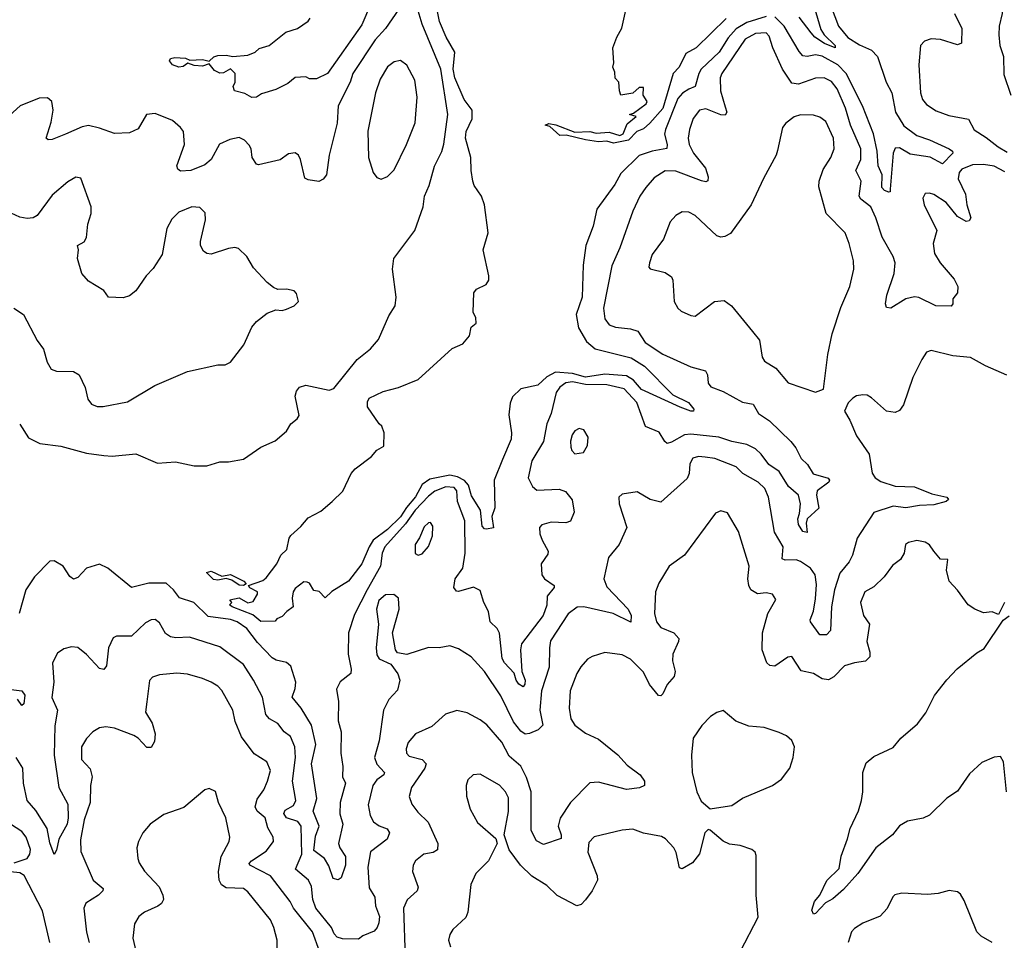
# Model space of a CAD drawing. Extents: x 2133461 to 2293071, y 753526 to 916327.
# Tile 416 of 459: x 2233754 to 2238332, y 903325 to 907606. Entities that reach past the tile are written whole.
import ezdxf

# ---------------------------------------------------------------- set-up
doc = ezdxf.new("R2010")
doc.units = 0

msp = doc.modelspace()

# ---------------------------------------------------------------- linework, layer by layer
at = {"layer": '0CON10XD'}
for points in [[(2238375, 908030.8), (2238255, 908009.5), (2238215, 907995.6), (2238165, 907952.5), (2238134.3, 907935.7), (2238132.9, 907925), (2238162.5, 907885), (2238162.7, 907867.3), (2238152.5, 907845), (2238157.3, 907837.3), (2238175, 907830.6), (2238225, 907828.9), (2238257.3, 907817.3), (2238287.6, 907797.6), (2238312.3, 907765), (2238320.4, 907725), (2238321.8, 907635), (2238308.9, 907575), (2238307.3, 907535), (2238311.8, 907485), (2238327.8, 907435), (2238330.6, 907350.6), (2238362.2, 907255)], [(2235385, 907675.6), (2235345, 907581.8), (2235186, 907355), (2235135, 907330.8), (2235101.2, 907331.2), (2235085, 907340), (2235035, 907336.2), (2235000.6, 907309.4), (2234945, 907281.8), (2234879.1, 907260.9), (2234855, 907245.8), (2234833.1, 907243.1), (2234801.7, 907261.7), (2234753.8, 907275), (2234746.7, 907295), (2234756.7, 907315), (2234756.7, 907355), (2234735, 907377.5), (2234701.7, 907358.3), (2234685, 907357.5), (2234660, 907370), (2234635, 907400), (2234605, 907389.2), (2234565, 907392.5), (2234536.4, 907403.6), (2234515, 907387.5), (2234495, 907385.6), (2234465, 907395.7), (2234450.8, 907415), (2234456.2, 907425), (2234475, 907430), (2234525, 907427.5), (2234545, 907416.7), (2234605, 907420.6), (2234635, 907412.5), (2234657.3, 907432.7), (2234675, 907439.1), (2234715, 907441.2), (2234745, 907434), (2234815, 907440), (2234848.8, 907455), (2234868.3, 907471.7), (2234915, 907485.7), (2234992.2, 907547.8), (2235045.8, 907565), (2235095, 907598.6), (2235105, 907612.5)], [(2237225, 907621), (2237135, 907592.2), (2237085, 907562.5), (2237048.6, 907521.4), (2237007.2, 907455), (2236923.4, 907375), (2236912, 907355), (2236895.4, 907295), (2236865, 907282.6), (2236835.5, 907264.5), (2236815, 907238.5), (2236756.7, 907095), (2236753, 907073), (2236765.3, 907025), (2236763.6, 907006.4), (2236695, 906994.7), (2236635, 906974.6), (2236549.1, 906890.9), (2236520.8, 906839.1), (2236438.5, 906725), (2236420.4, 906645), (2236386.9, 906555), (2236373.5, 906463.5), (2236368.8, 906315), (2236342.4, 906235), (2236352.8, 906172.8), (2236389.9, 906109.9), (2236430.5, 906075), (2236597, 906033), (2236659.5, 905995), (2236791.1, 905861.1), (2236864.2, 905825), (2236889.2, 905795), (2236887.5, 905785), (2236875, 905784.6), (2236825, 905803.9), (2236645, 905886.7), (2236608.8, 905928.8), (2236575, 905949.5), (2236475, 905956.9), (2236385, 905942.9), (2236325, 905960.6), (2236245, 905967.4), (2236205.2, 905945), (2236163.1, 905906.9), (2236085, 905888.4), (2236045, 905852.7), (2236035, 905822.9), (2236028.3, 905768.3), (2236040.5, 905685), (2236039.2, 905655), (2235998.9, 905561.1), (2235960, 905465), (2235964.1, 905335.9), (2235950, 905295), (2235957, 905243), (2235925, 905236.2), (2235915, 905238.8), (2235905, 905251.2), (2235897.1, 905325), (2235855, 905391.1), (2235840.9, 905440.9), (2235822.4, 905462.4), (2235789.8, 905479.8), (2235755, 905487.4), (2235661.2, 905468.8), (2235626.4, 905443.6), (2235595, 905386.4), (2235552.3, 905337.7), (2235525, 905294.4), (2235463.8, 905235), (2235398.6, 905185), (2235378.9, 905155), (2235345.5, 905075), (2235283.8, 904995), (2235205, 904946.7), (2235175, 904917.5), (2235146.1, 904946.1), (2235121.7, 904951.7), (2235102.5, 904985), (2235090.5, 904990.5), (2235075, 904991.2), (2235035, 904960), (2235025.7, 904945), (2235021.2, 904915), (2235026.2, 904875), (2234996.1, 904853.9), (2234975, 904830), (2234950, 904820), (2234941.7, 904808.3), (2234875, 904807.5), (2234837.9, 904837.9), (2234742.5, 904875), (2234730, 904885), (2234740, 904895), (2234731.7, 904908.3), (2234775, 904917.5), (2234815, 904893.3), (2234839.3, 904900.7), (2234860, 904935), (2234860, 904945), (2234824.2, 904964.2), (2234817.5, 904975), (2234885, 904998), (2234899.7, 905010.3), (2234950, 905075), (2234968, 905115), (2234997.2, 905142.8), (2235007.3, 905195), (2235015, 905207.3), (2235061.6, 905248.4), (2235095, 905289.3), (2235155, 905320), (2235207.1, 905365), (2235256.5, 905413.5), (2235296.3, 905495), (2235313.5, 905516.5), (2235390.3, 905575), (2235415, 905604.1), (2235446.7, 905623.3), (2235448.8, 905685), (2235438.8, 905715), (2235425, 905726.7), (2235372, 905805), (2235370.8, 905829.2), (2235380, 905845), (2235445, 905876), (2235515, 905896), (2235607.3, 905932.7), (2235765, 906076.2), (2235815, 906098.8), (2235845.6, 906135), (2235853.9, 906176.1), (2235876.7, 906195), (2235875, 906220), (2235862.5, 906245), (2235866.2, 906335), (2235877.7, 906352.3), (2235923.8, 906375), (2235935.7, 906395), (2235936.4, 906415), (2235909.7, 906535), (2235932, 906615), (2235915.6, 906745), (2235901.5, 906785), (2235867.3, 906835), (2235861.5, 906855), (2235852.9, 906905), (2235851.8, 906965), (2235827.2, 907055), (2235830.7, 907085), (2235843.6, 907115), (2235858.8, 907145), (2235857.4, 907185), (2235820.5, 907235), (2235777.8, 907335), (2235770, 907375), (2235777.7, 907455), (2235736.8, 907525), (2235706.6, 907596.6), (2235686.2, 907696.2)], [(2235516.9, 907655), (2235455.3, 907564.7), (2235407.3, 907512.7), (2235304.1, 907355.9), (2235290.3, 907315), (2235235.4, 907205), (2235230.8, 907125), (2235193.6, 906975), (2235181.4, 906885), (2235165, 906863.8), (2235145, 906854), (2235095, 906861.2), (2235079.5, 906869.5), (2235060, 906955), (2235051.2, 906975), (2235035, 906986), (2235005, 906981.9), (2234965, 906954.5), (2234865, 906930.8), (2234855, 906933.8), (2234835.6, 906965.6), (2234830.5, 907005), (2234821.5, 907021.5), (2234799.4, 907045), (2234775, 907057.2), (2234731.2, 907048.8), (2234683.7, 907026.3), (2234644, 906956), (2234615, 906931.2), (2234550, 906905), (2234501.7, 906901.7), (2234490, 906910), (2234485.6, 906925.6), (2234521.2, 907025), (2234515.3, 907085.3), (2234502.2, 907105), (2234465, 907137.5), (2234385, 907169.1), (2234343.3, 907165), (2234305, 907098.6), (2234265, 907079.2), (2234195, 907075.8), (2234125, 907102), (2234075, 907112.9), (2234045, 907106.9), (2233967.1, 907072.9), (2233905, 907048), (2233886.7, 907046.7), (2233877.5, 907055), (2233901.2, 907128.8), (2233910.5, 907185), (2233904.2, 907225), (2233883, 907243), (2233845, 907240), (2233756.2, 907205), (2233655, 907113.8)], [(2233754.4, 905724.4), (2233795, 905662), (2233847.5, 905635), (2233945, 905622.5), (2234065, 905590.6), (2234145, 905579.5), (2234185, 905576.7), (2234295, 905586.9), (2234395, 905542.9), (2234479.3, 905549.3), (2234565, 905531.4), (2234625, 905530.8), (2234685, 905550), (2234725, 905550), (2234795, 905562.5), (2234875, 905618.6), (2234942.3, 905647.7), (2234995, 905692.5), (2235015, 905726.7), (2235045, 905750), (2235053.8, 905765), (2235035.8, 905855), (2235042.1, 905877.9), (2235055, 905896.2), (2235085, 905905.8), (2235193.2, 905883.2), (2235215, 905891.1), (2235323.8, 906026.2), (2235385, 906075.6), (2235422, 906118), (2235470.7, 906229.3), (2235500.8, 906275), (2235504.2, 906315.8), (2235488.2, 906445), (2235494.5, 906495.5), (2235591.4, 906625), (2235630, 906735), (2235637.1, 906785), (2235657.8, 906835), (2235682.3, 906925), (2235717.4, 906992.6), (2235726.5, 907026.5), (2235744.7, 907165), (2235712.4, 907375), (2235625.3, 907585), (2235602, 907662)], [(2237039, 907611), (2236900, 907475), (2236852, 907448), (2236820.8, 907385), (2236792.9, 907355), (2236745, 907192.9), (2236684.7, 907125), (2236655, 907098.7), (2236624.1, 907085.9), (2236585.5, 907045), (2236515, 907031.5), (2236485, 907041.1), (2236445, 907037.8), (2236385, 907046.5), (2236295, 907068.5), (2236265, 907066.5), (2236218.8, 907108.8), (2236197.5, 907115), (2236215, 907122.5), (2236247, 907117), (2236335, 907083.1), (2236405, 907085.6), (2236435, 907078.1), (2236495, 907082.2), (2236545, 907067.8), (2236560, 907075), (2236578.6, 907121.4), (2236620, 907155), (2236590, 907165), (2236608.3, 907171.7), (2236667.5, 907215), (2236672.5, 907225), (2236652.5, 907255), (2236655, 907290), (2236635, 907290), (2236605, 907263.3), (2236550, 907255), (2236542.5, 907275), (2236540, 907315), (2236523, 907333), (2236521.7, 907361.7), (2236512.5, 907385), (2236517.5, 907405), (2236512.5, 907475), (2236530.8, 907525), (2236554.2, 907565.8), (2236575, 907664)], [(2237527, 907665), (2237561.1, 907575), (2237605, 907523.3), (2237659.2, 907489.2), (2237715, 907463.4), (2237742, 907435), (2237782.9, 907315), (2237808.8, 907265), (2237826.3, 907176.3), (2237865, 907112.3), (2237925, 907067.9), (2237985, 907047.3), (2238075.7, 907005), (2238090.6, 906995), (2238092.2, 906985), (2238045, 906935.5), (2237986.9, 906966.9), (2237895, 906979.8), (2237845, 907009.6), (2237825, 907007.8), (2237814.8, 906985.2), (2237801.8, 906818.2), (2237801.2, 906805), (2237795, 906802.9), (2237775, 906811.8), (2237763.3, 906825), (2237764.4, 906884.4), (2237745.5, 906925.5), (2237741.8, 906995), (2237723.5, 907075), (2237672.2, 907205), (2237596.4, 907355), (2237558, 907395), (2237485, 907435.6), (2237455, 907441.7), (2237415, 907434.1), (2237395, 907438.2), (2237377.8, 907457.8), (2237308.3, 907575), (2237265, 907619.5)], [(2237448.6, 907665), (2237479.5, 907559.5), (2237494.7, 907534.7), (2237545.4, 907485), (2237546.2, 907475), (2237496.7, 907495), (2237450.7, 907525), (2237434.6, 907544.6), (2237377.7, 907617.7)], [(2238100.9, 907635), (2238134.5, 907565), (2238133.1, 907496.9), (2238115, 907489.4), (2238035, 907513.8), (2237992.8, 907517.2), (2237961.2, 907505), (2237942.5, 907485), (2237934.5, 907395), (2237942.7, 907265), (2237952.2, 907235), (2237971.2, 907211.2), (2238015, 907182.5), (2238075, 907160.4), (2238165, 907143.1), (2238192.8, 907092.8), (2238248.6, 907058.6), (2238303.1, 907015), (2238345, 906990.3)], [(2238157.7, 906745), (2238175.8, 906684.2), (2238169.2, 906670.8), (2238155, 906668), (2238115, 906691.1), (2238061.5, 906755), (2238005, 906792.7), (2237985, 906799.5), (2237965, 906797.1), (2237953.7, 906776.3), (2237959.5, 906745), (2238018.2, 906625), (2238001.8, 906565), (2238008, 906518), (2238033.3, 906475), (2238099.5, 906399.5), (2238115.4, 906365), (2238114.5, 906335.5), (2238092.3, 906307.7), (2238092.5, 906285), (2238085, 906273.3), (2238014.4, 906274.4), (2237935, 906314), (2237915, 906317.1), (2237875, 906306.9), (2237805, 906264), (2237785, 906267.5), (2237780, 906285), (2237785.7, 906325), (2237820.8, 906425), (2237825.4, 906475), (2237815.5, 906505), (2237764.2, 906594.2), (2237734.5, 906685), (2237711.5, 906735), (2237665, 906771.5), (2237657.1, 906785), (2237667.3, 906855), (2237642, 906905), (2237664.8, 906955.2), (2237665.7, 907005), (2237617.1, 907115), (2237593.5, 907193.5), (2237555, 907284.5), (2237528.3, 907318.3), (2237495, 907335.3), (2237455, 907334.1), (2237375, 907305.3), (2237345, 907311.2), (2237301.7, 907375), (2237255.8, 907475), (2237238.9, 907528.9), (2237225, 907544.6), (2237175, 907541.7), (2237127.6, 907515), (2237018.7, 907355), (2237011.6, 907335), (2237012.9, 907275), (2237035, 907200), (2237041.8, 907175), (2237035, 907161.1), (2237015, 907162.7), (2236945, 907191.2), (2236915.7, 907185), (2236885, 907145.8), (2236868.9, 907095), (2236862.5, 907055), (2236867.5, 907025), (2236887.5, 906985), (2236943.6, 906915), (2236956, 906875), (2236953.3, 906856.7), (2236945, 906852.2), (2236925, 906856.7), (2236805, 906901.3), (2236755, 906902.1), (2236705, 906870.4), (2236665, 906825.5), (2236638.2, 906785), (2236605.3, 906714.7), (2236545.3, 906545), (2236508.2, 906461.8), (2236468.6, 906265), (2236475.3, 906215), (2236495, 906187.5), (2236525, 906176), (2236595, 906167.7), (2236627.9, 906157.9), (2236662.2, 906105), (2236745, 906050.4), (2236875, 905991.9), (2236943.6, 905973.6), (2236952.5, 905955), (2236955.6, 905915), (2236968.3, 905898.3), (2237025, 905876.4), (2237115, 905827.5), (2237165, 905817.8), (2237188.8, 905775), (2237239.9, 905739.9), (2237340, 905645), (2237363.1, 905615), (2237387.3, 905565), (2237416.6, 905536.6), (2237443.2, 905493.2), (2237513.2, 905473.2), (2237519.4, 905465), (2237516.7, 905455), (2237461.8, 905415), (2237459.5, 905395), (2237469.3, 905335), (2237416.1, 905283.9), (2237410.7, 905265), (2237415, 905221.2), (2237395, 905225.6), (2237375, 905258), (2237373, 905285), (2237380, 905310), (2237384.8, 905354.8), (2237374.6, 905395), (2237329.6, 905435), (2237285, 905504.1), (2237236.8, 905536.8), (2237201.7, 905585), (2237175, 905610.3), (2237135, 905630.3), (2237065, 905644), (2237005, 905664.8), (2236875, 905678.9), (2236844.8, 905675.2), (2236785, 905640.4), (2236765, 905635.7), (2236753.7, 905643.7), (2236728.3, 905688.3), (2236664.5, 905714.5), (2236623.1, 905825), (2236565, 905889.7), (2236485, 905907.5), (2236385, 905909.2), (2236325, 905921.9), (2236293.2, 905916.8), (2236265, 905896.4), (2236248.6, 905871.4), (2236225.4, 905775), (2236205.7, 905725.7), (2236190.4, 905645), (2236135.5, 905555), (2236118.9, 905475), (2236138.2, 905435), (2236158.6, 905418.6), (2236263.1, 905423.1), (2236292.5, 905412.5), (2236323.2, 905373.2), (2236332.9, 905315), (2236315, 905273.8), (2236294.2, 905265.8), (2236225, 905269.1), (2236182.8, 905257.2), (2236170.8, 905245), (2236172.5, 905215), (2236183.1, 905185), (2236212.2, 905135), (2236209.8, 905120.2), (2236179.4, 905075), (2236181.8, 905025), (2236194.4, 905005), (2236240, 904975), (2236239.2, 904965), (2236206.4, 904925), (2236205, 904882.5), (2236188.2, 904835), (2236087, 904703), (2236082.8, 904675), (2236089.6, 904575), (2236104.6, 904535), (2236103.7, 904516.3), (2236095, 904503.8), (2236075, 904515.6), (2236062.4, 904535), (2236053.1, 904566.9), (2236008.3, 904615), (2235997.3, 904635), (2235985, 904752.9), (2235973.7, 904775), (2235942.1, 904805), (2235934.4, 904854.4), (2235912.9, 904895), (2235895, 904950.8), (2235865, 904966.9), (2235795, 904946.2), (2235785, 904948.8), (2235772.5, 904965), (2235778.9, 905005), (2235814.4, 905055), (2235825.3, 905125), (2235823.5, 905275), (2235790.2, 905365), (2235786.3, 905415), (2235775, 905430.2), (2235735, 905432.7), (2235685, 905413.4), (2235655, 905390.3), (2235593.8, 905325), (2235547.9, 905262.1), (2235451.5, 905155), (2235439.4, 905125), (2235431.7, 905065), (2235369.8, 904955), (2235310.5, 904839.5), (2235282.5, 904755), (2235281.5, 904655), (2235295.9, 904585), (2235294, 904566), (2235245, 904526.7), (2235227.4, 904492.6), (2235236.9, 904435), (2235235.2, 904345.2), (2235248.8, 904295), (2235247.1, 904195), (2235257.4, 904132.6), (2235255.6, 904085.6), (2235269.4, 904055), (2235243.9, 903965), (2235243.4, 903913.4), (2235256.6, 903865), (2235236.5, 903775), (2235242.5, 903755), (2235268.8, 903715), (2235268.8, 903675), (2235248.8, 903615), (2235235, 903606.2), (2235212.3, 903612.3), (2235191.3, 903671.3), (2235171.5, 903705), (2235122.7, 903742.7), (2235130.4, 903809.6), (2235146.3, 903855), (2235118.7, 903925), (2235136.4, 903985), (2235110.4, 904145), (2235131.2, 904235), (2235110.7, 904325), (2235063.7, 904405), (2235021.6, 904455), (2235035.5, 904495), (2235038.4, 904525), (2235015, 904600), (2234995, 904616.7), (2234947.6, 904627.6), (2234928.4, 904638.4), (2234860.1, 904710.1), (2234810, 904775), (2234765.3, 904805), (2234735, 904816.5), (2234631.2, 904831.2), (2234564.1, 904895), (2234497.9, 904917.9), (2234468.9, 904955), (2234435, 904985.2), (2234355.2, 904985.2), (2234274.6, 904964.6), (2234165, 905055.3), (2234125, 905074.5), (2234065.8, 905055), (2234025, 905012), (2234005, 905004), (2233987.2, 905017.2), (2233957.1, 905065), (2233915, 905089.2), (2233895, 905088.2), (2233823.8, 905015), (2233783.8, 904955), (2233752.3, 904845)], [(2235435, 906863.8), (2235465, 906876), (2235495, 906908), (2235552.2, 907025), (2235593.4, 907126.6), (2235602.5, 907245), (2235592.3, 907325), (2235554.7, 907394.7), (2235525, 907416.4), (2235495, 907409.1), (2235465, 907386.5), (2235430.6, 907329.4), (2235409.2, 907265), (2235372.8, 907087.2), (2235375.8, 906965), (2235398, 906895), (2235415, 906871.2), (2235435, 906863.8)], [(2237455, 905873.3), (2237491.7, 905888.3), (2237511.1, 906048.9), (2237531.1, 906145), (2237572.4, 906267.6), (2237613.8, 906365), (2237632.2, 906445), (2237630.5, 906485), (2237610.9, 906565), (2237591.9, 906615), (2237504.4, 906705), (2237469.1, 906829.1), (2237471.9, 906855), (2237490.7, 906909.3), (2237525.3, 906964.7), (2237540.4, 907005), (2237538.5, 907055), (2237503, 907133), (2237475, 907153.1), (2237445, 907161.1), (2237385, 907162.5), (2237355, 907154.4), (2237315.7, 907125), (2237301.1, 907105), (2237277.5, 906997.5), (2237272, 906975), (2237212.1, 906867.9), (2237155.6, 906745), (2237059.3, 906610.7), (2237032.9, 906597.1), (2237015, 906594.3), (2236995, 906600), (2236895, 906694.4), (2236865, 906711.1), (2236835, 906711.9), (2236805.8, 906695), (2236779.4, 906665), (2236747.1, 906585), (2236695, 906513.8), (2236682, 906475), (2236680, 906455), (2236686.4, 906446.4), (2236755, 906430.8), (2236785, 906410), (2236790.8, 906395), (2236797.5, 906295), (2236814.2, 906265), (2236830.3, 906250.3), (2236875, 906230), (2236895, 906227.5), (2236984.5, 906295.5), (2237029.7, 906299.7), (2237063.3, 906275), (2237161.4, 906155), (2237194.4, 906115), (2237205.8, 906035.8), (2237217.3, 906017.3), (2237270, 905985), (2237327.3, 905917.3), (2237455, 905873.3)], [(2238335, 906898.5), (2238285, 906924.3), (2238235, 906932.2), (2238185, 906930), (2238135, 906910.4), (2238122.4, 906895), (2238118.1, 906865), (2238151.6, 906795), (2238157.7, 906745)], [(2233726.7, 906265), (2233772, 906235), (2233835, 906114), (2233865, 906073.3), (2233882.4, 906012.4), (2233901.1, 905981.1), (2233925, 905971.4), (2234005, 905969.5), (2234030.6, 905955), (2234059.5, 905895), (2234070.6, 905840.6), (2234088.3, 905818.3), (2234115, 905807.5), (2234142.3, 905807.7), (2234255, 905828), (2234383.3, 905905), (2234535, 905970), (2234675, 906001.2), (2234709.3, 906000.7), (2234735, 906012.5), (2234796.6, 906093.4), (2234833.6, 906176.4), (2234855, 906202), (2234905, 906241.2), (2234945, 906256.2), (2234975, 906254), (2234995, 906260), (2235030, 906275), (2235050, 906295), (2235041.7, 906331.7), (2235030, 906345), (2234995, 906352.5), (2234955, 906351.2), (2234935, 906360), (2234904.3, 906384.3), (2234841.5, 906451.5), (2234810, 906505), (2234771.7, 906541.7), (2234755, 906546.2), (2234725, 906542), (2234645, 906516), (2234625, 906518), (2234608.8, 906528.8), (2234595.8, 906555), (2234595.7, 906575), (2234618.1, 906675), (2234616.8, 906706.8), (2234591.7, 906731.7), (2234555, 906735.6), (2234495, 906710), (2234461.9, 906678.1), (2234439.2, 906635), (2234416.8, 906513.2), (2234375, 906448.8), (2234342, 906415), (2234293.8, 906345), (2234265, 906321.2), (2234235, 906312), (2234167.5, 906315), (2234145.8, 906345.8), (2234075, 906390), (2234043.3, 906425), (2234023.8, 906495), (2234027.5, 906535), (2234023.3, 906555), (2234055, 906573.3), (2234065, 906592.5), (2234071.2, 906655), (2234087.5, 906705), (2234087.5, 906735), (2234038.3, 906868.3), (2234015, 906873.8), (2233977.8, 906852.2), (2233905, 906789.2), (2233835.7, 906695), (2233816.4, 906683.6), (2233789.1, 906680.9), (2233755, 906686.9), (2233715, 906705.5)], [(2238343.2, 905953.2), (2238245, 905996.2), (2238175, 906034.6), (2238093.1, 906043.1), (2237992.5, 906067.5), (2237970.4, 906059.6), (2237948.1, 906025), (2237907.4, 905942.6), (2237864.2, 905815), (2237845, 905788), (2237825, 905779.2), (2237785, 905785.8), (2237715, 905847.5), (2237695, 905859.2), (2237675, 905862), (2237645, 905856.7), (2237627.5, 905845), (2237606.4, 905823.6), (2237588.8, 905785), (2237614.2, 905744.2), (2237645, 905670), (2237703.5, 905585), (2237717.2, 905497.2), (2237731.9, 905475), (2237758.4, 905458.4), (2237825, 905436.2), (2237915, 905433.6), (2237995, 905401.1), (2238065, 905386), (2238072.5, 905375), (2238062.5, 905365), (2238005, 905349.5), (2237937.2, 905347.2), (2237875, 905335.9), (2237815, 905344.1), (2237725.5, 905314.5), (2237648.5, 905195), (2237626.7, 905115), (2237610.6, 905085), (2237568, 905032), (2237543, 904955), (2237529.5, 904875), (2237523.5, 904765), (2237505, 904744.7), (2237475, 904744.7), (2237430.4, 904805), (2237428.9, 904815), (2237445.7, 904855), (2237455, 904913.3), (2237458.6, 904978.6), (2237452.1, 905025), (2237431.5, 905055), (2237385, 905085.7), (2237365, 905093.4), (2237313.1, 905093.1), (2237299.4, 905099.4), (2237303.8, 905155), (2237263.2, 905223.2), (2237235.7, 905385.7), (2237219.2, 905425), (2237187.1, 905455), (2237116.7, 905495), (2237085, 905526.2), (2236986.2, 905565), (2236942, 905572), (2236910, 905575), (2236884, 905566), (2236870, 905540), (2236867.3, 905495), (2236858.3, 905471.7), (2236735, 905362.5), (2236686.2, 905375), (2236625, 905410.8), (2236555, 905400), (2236540, 905385), (2236541.2, 905355), (2236577.5, 905245), (2236542.2, 905165), (2236492, 905105), (2236470.6, 905005), (2236485, 904968.6), (2236583.1, 904865), (2236597.5, 904835), (2236595.7, 904804.3), (2236514, 904845), (2236376.7, 904875), (2236346.6, 904873.4), (2236305, 904843.1), (2236223, 904717), (2236217.2, 904685), (2236216.8, 904595), (2236180, 904485), (2236172.6, 904395), (2236187.3, 904325), (2236165.7, 904304.3), (2236125, 904286.2), (2236105, 904284.1), (2236085, 904297.8), (2236050.4, 904340.4), (2235991, 904461), (2235915, 904574.3), (2235852.8, 904642.8), (2235795, 904680), (2235755, 904694), (2235705, 904684.4), (2235655, 904685.7), (2235555, 904653.8), (2235511.7, 904661.7), (2235501.2, 904675), (2235488, 904755), (2235519.4, 904865), (2235515.5, 904915.5), (2235493.5, 904933.5), (2235455, 904931.8), (2235424.1, 904905), (2235412.7, 904865), (2235422.2, 904795), (2235411.1, 904685), (2235415, 904652.5), (2235425, 904634), (2235479.5, 904609.5), (2235513.2, 904563.2), (2235521.1, 904535), (2235511.3, 904488.7), (2235470.8, 904445), (2235445.7, 904395), (2235425, 904252.5), (2235404.5, 904175), (2235414.3, 904144.3), (2235451.1, 904105), (2235448.1, 904095), (2235415, 904071.8), (2235396.2, 904045), (2235374.5, 903955), (2235384.6, 903904.6), (2235399.4, 903875), (2235425, 903856.4), (2235462.7, 903842.7), (2235474.4, 903825), (2235462.2, 903795), (2235385, 903736.9), (2235372.5, 903665), (2235379.1, 903569.1), (2235405.4, 903525.4), (2235409.1, 903485), (2235427.8, 903435), (2235424.4, 903405.6), (2235417.1, 903385), (2235402.4, 903367.6), (2235349.5, 903345), (2235330, 903330), (2235255, 903332.3), (2235229.8, 903339.8), (2235216.7, 903355), (2235204.3, 903385), (2235131.7, 903475), (2235118, 903515), (2235110.5, 903575), (2235097.2, 903605), (2235036.4, 903655), (2235065.7, 903725), (2235063.3, 903855), (2235047.2, 903877.2), (2234994.6, 903895), (2234983.3, 903915), (2234989.4, 903930.6), (2235027.6, 903952.4), (2235038.1, 903975), (2235022.4, 904065), (2235037.1, 904175), (2235033.1, 904225), (2235013, 904273), (2234983.6, 904295), (2234955, 904333.1), (2234915.3, 904355.3), (2234898.5, 904375), (2234882.9, 904455), (2234841.1, 904535), (2234795, 904607.5), (2234685, 904689.5), (2234544, 904734), (2234480.8, 904730.8), (2234455.4, 904735.4), (2234431.9, 904751.9), (2234405, 904800.8), (2234385, 904816.9), (2234365, 904814.4), (2234339.4, 904800.6), (2234275, 904739.5), (2234205, 904739.4), (2234189.1, 904730.9), (2234167.9, 904685), (2234158.5, 904601.5), (2234145, 904584), (2234125, 904588.6), (2234065, 904654.4), (2234025, 904686.7), (2233995, 904690), (2233959.2, 904680.8), (2233929.7, 904660.3), (2233907.1, 904615), (2233912.5, 904525), (2233904.5, 904454.5), (2233930.6, 904395), (2233917.1, 904322.9), (2233914.3, 904185.7), (2233937.2, 904035), (2233977.9, 903957.9), (2233980.4, 903895), (2233975.7, 903864.3), (2233936.8, 903795), (2233925.9, 903744.1), (2233915, 903723.3), (2233895, 903778), (2233882.9, 903845), (2233828.9, 903928.9), (2233788.7, 903975), (2233772.5, 904055), (2233768.8, 904125), (2233738.1, 904175)], [(2236335, 905586.7), (2236375, 905593.8), (2236394, 905625), (2236396.9, 905665), (2236378, 905698), (2236355, 905704.3), (2236335, 905693.1), (2236322.9, 905675), (2236315.6, 905645.6), (2236317.5, 905617.5), (2236321.7, 905601.7), (2236335, 905586.7)], [(2238332.5, 904895), (2238305, 904840), (2238275, 904852.5), (2238235, 904847.5), (2238195, 904864), (2238163.8, 904885), (2238115, 904953.3), (2238076.2, 904995), (2238063.9, 905046.1), (2238070, 905095), (2238035, 905096.7), (2238004.3, 905134.3), (2237985, 905163.3), (2237965, 905175.8), (2237925, 905184.2), (2237887.5, 905175), (2237873.3, 905165), (2237866, 905125), (2237848.8, 905095), (2237811.7, 905068.3), (2237774.2, 905015), (2237725, 904969.2), (2237683.8, 904945), (2237664.2, 904895), (2237678, 904835), (2237705.7, 904795), (2237693.3, 904715), (2237707.5, 904665), (2237706.6, 904643.4), (2237687.4, 904622.6), (2237635, 904615.5), (2237588.9, 904601.1), (2237540.2, 904549.8), (2237515, 904535.6), (2237485, 904540.9), (2237445, 904565.5), (2237387.6, 904577.6), (2237345, 904643.8), (2237325, 904640.8), (2237265, 904599.2), (2237242.1, 904602.1), (2237227.5, 904615), (2237206.4, 904675), (2237207.3, 904755), (2237232.2, 904845), (2237269.2, 904909.2), (2237254.3, 904934.3), (2237225, 904940), (2237185, 904935.5), (2237153.3, 904955), (2237143.8, 904975), (2237140, 905005), (2237145.5, 905065), (2237096.7, 905225), (2237045, 905312), (2237015, 905322), (2236989.1, 905310.9), (2236845.8, 905115), (2236774.3, 905065), (2236726.7, 904985), (2236710, 904945), (2236706.2, 904845), (2236714.5, 904805), (2236735, 904779.5), (2236795.8, 904755), (2236818.7, 904728.7), (2236818.1, 904715), (2236790.5, 904655), (2236790, 904625), (2236801.8, 904575), (2236798, 904552), (2236765.4, 904514.6), (2236745, 904471.2), (2236735, 904462), (2236725, 904462.5), (2236682.8, 904515), (2236655, 904571.1), (2236595, 904632.7), (2236555, 904652.5), (2236475, 904662.5), (2236415.4, 904644.6), (2236395, 904631.4), (2236363.3, 904596.7), (2236345.5, 904565), (2236314.5, 904485), (2236308.8, 904405), (2236317.5, 904355), (2236335, 904325.7), (2236385, 904288.2), (2236445, 904259.6), (2236535, 904187.9), (2236579.4, 904139.4), (2236639.1, 904095), (2236658.9, 904065), (2236660, 904045), (2236635.5, 904034.5), (2236575, 904025.7), (2236445, 904060.4), (2236405, 904056.9), (2236315, 903965.7), (2236267.6, 903892.4), (2236257.3, 903855), (2236272.1, 903815), (2236271.3, 903798.7), (2236190.2, 903769.8), (2236157.5, 903787.5), (2236132.6, 903835), (2236132.3, 904015), (2236111.5, 904081.5), (2236085, 904134.5), (2236030.7, 904180.7), (2235995.9, 904245.9), (2235926.3, 904326.4), (2235895, 904350.5), (2235835, 904382.7), (2235786.6, 904393.4), (2235733.8, 904376.2), (2235670.2, 904319.8), (2235595, 904284.5), (2235560.4, 904245), (2235551.2, 904215), (2235553.3, 904195), (2235565, 904180.6), (2235625, 904165.3), (2235644.6, 904145), (2235637.7, 904125), (2235576.7, 904035), (2235565.9, 903994.1), (2235577.4, 903957.4), (2235605, 903920.8), (2235654, 903874), (2235698.2, 903775), (2235696.7, 903745), (2235677.3, 903732.7), (2235633.8, 903725), (2235594.3, 903695), (2235584.4, 903675), (2235581.1, 903645), (2235607.6, 903572.4), (2235601.9, 903555), (2235556.4, 903513.6), (2235538.8, 903475), (2235546.7, 903245)], [(2235606.4, 905116.4), (2235625, 905122), (2235655, 905156.7), (2235673.1, 905205), (2235675, 905250), (2235665, 905267.5), (2235655, 905266.7), (2235635, 905248), (2235613.6, 905196.4), (2235592.5, 905165), (2235592.7, 905122.7), (2235606.4, 905116.4)], [(2234795, 904974.2), (2234775, 904976), (2234740, 905000), (2234715, 905006.7), (2234675, 905000), (2234655, 905003.1), (2234623.3, 905035), (2234645, 905041.4), (2234695, 905018), (2234735, 905025.7), (2234796, 904995), (2234807, 904983), (2234795, 904974.2)], [(2238342.5, 904015), (2238328, 904155), (2238315, 904180), (2238285, 904176), (2238227.9, 904152.1), (2238170.7, 904099.3), (2238115, 904018), (2238065, 903986.2), (2237985, 903906), (2237955, 903892.9), (2237881.7, 903878.3), (2237845, 903857.5), (2237813.1, 903815), (2237735, 903755.6), (2237651.3, 903635), (2237585, 903560.5), (2237535, 903517.8), (2237500.2, 903499.8), (2237455, 903448.8), (2237445, 903446.7), (2237438.1, 903465), (2237450.4, 903505), (2237474.6, 903535.4), (2237507.1, 903602.9), (2237565, 903658.6), (2237573.3, 903716.7), (2237603.6, 903796.4), (2237615.5, 903844.5), (2237653.6, 903926.4), (2237668.1, 903975), (2237674, 904015), (2237674.1, 904105.9), (2237689.7, 904150.3), (2237725, 904179.2), (2237815, 904220.8), (2237851.4, 904265), (2237929.3, 904330.7), (2237967.6, 904382.4), (2238007.4, 904462.6), (2238064.7, 904535.3), (2238112.6, 904587.4), (2238205, 904662), (2238238.3, 904681.7), (2238326.7, 904813.3), (2238355, 904833.3)], [(2235148.7, 903275), (2235115.9, 903365), (2235027.7, 903475), (2235011.8, 903505), (2234921.3, 903625), (2234824, 903675), (2234821.7, 903681.7), (2234832, 903695), (2234900.1, 903739.9), (2234934.5, 903785), (2234932.7, 903805), (2234907.7, 903847.7), (2234895.3, 903895), (2234858.5, 903925), (2234849.7, 903945), (2234858.7, 903981.3), (2234889.6, 904025), (2234906.6, 904065), (2234920.5, 904115), (2234904.2, 904155), (2234845, 904191.4), (2234785, 904270.8), (2234757, 904343), (2234745.4, 904395), (2234695, 904485.7), (2234675, 904506.9), (2234644.6, 904524.6), (2234605, 904542.5), (2234535, 904561.8), (2234485, 904566.4), (2234405, 904558.9), (2234371.7, 904548.3), (2234357.3, 904532.7), (2234346.1, 904433.9), (2234339.5, 904385), (2234370.5, 904335), (2234384.3, 904285.7), (2234381.3, 904248.7), (2234365, 904221.2), (2234345, 904221.4), (2234305.6, 904265), (2234285, 904277.1), (2234195, 904311.1), (2234155, 904317.8), (2234125, 904312.9), (2234095, 904294.3), (2234065, 904264), (2234041.1, 904225), (2234042.5, 904165), (2234081.5, 904121.5), (2234091.9, 904085), (2234083.1, 904045), (2234081.5, 903965), (2234054, 903885), (2234037.4, 903792.6), (2234038.1, 903738.1), (2234096.7, 903605), (2234142.5, 903565), (2234141.4, 903555), (2234121.4, 903535), (2234062.2, 903497.8), (2234052.5, 903475), (2234065, 903363.3), (2234077.3, 903315)], [(2233702.6, 904492.6), (2233765, 904484.5), (2233777.9, 904465), (2233773.3, 904425), (2233765, 904416.7), (2233745, 904446.9)], [(2236965, 903936.7), (2237015, 903943.8), (2237065, 903952), (2237115, 903985.8), (2237255, 904044.4), (2237296, 904074), (2237335.4, 904124.6), (2237351.1, 904175), (2237357.5, 904225), (2237344.4, 904254.4), (2237320, 904275), (2237285, 904291.4), (2237215, 904314.3), (2237145, 904320.6), (2237084.5, 904344.5), (2237025, 904393.3), (2236995, 904384), (2236966.2, 904365), (2236925.7, 904324.3), (2236885.7, 904264.3), (2236878.6, 904185), (2236881.4, 904105), (2236902.2, 904015), (2236922.6, 903972.6), (2236965, 903936.7)], [(2237105, 903273.8), (2237187.6, 903432.4), (2237178.1, 903535), (2237179.2, 903719.2), (2237173.3, 903735), (2237157.7, 903747.7), (2237103.9, 903766.1), (2237055, 903772), (2237025.8, 903785.8), (2236965, 903837.5), (2236955, 903840), (2236940, 903825), (2236915, 903727.5), (2236882.5, 903685), (2236835, 903656.7), (2236822, 903662), (2236806.4, 903733.6), (2236796, 903755), (2236757.2, 903797.2), (2236738.3, 903808.3), (2236655, 903823.1), (2236605, 903841.9), (2236555, 903837.1), (2236425, 903806.7), (2236400.8, 903779.2), (2236395.3, 903735.3), (2236440, 903625), (2236441.1, 903605), (2236416.7, 903555), (2236385, 903512.9), (2236365, 903491.4), (2236345, 903484.4), (2236253.3, 903533.3), (2236205, 903580), (2236135, 903623.1), (2236083.5, 903673.5), (2236030, 903745), (2236007.5, 903815), (2236026.6, 903923.4), (2236027.3, 903987.3), (2236013.5, 904015), (2235985, 904045.6), (2235895, 904097.5), (2235862.5, 904095), (2235838.3, 904071.7), (2235830.6, 904045), (2235831.5, 903995), (2235848.1, 903935), (2235883.2, 903873.2), (2235968, 903798), (2235973.8, 903775), (2235934.2, 903695), (2235875.8, 903635), (2235851.4, 903585), (2235837.5, 903455), (2235829.3, 903430.7), (2235768.8, 903375), (2235755, 903352.5), (2235748, 903325), (2235756.7, 903295)], [(2234795, 903566.2), (2234715, 903568.8), (2234692.8, 903582.8), (2234681.6, 903605), (2234678.9, 903645), (2234691.6, 903715), (2234728.1, 903785), (2234731.4, 903805), (2234712.5, 903895), (2234678.8, 903965), (2234665, 904016.7), (2234635, 904031.2), (2234615, 904024.2), (2234518.3, 903941.7), (2234425, 903909.2), (2234361.2, 903865), (2234327.5, 903825), (2234307.1, 903785), (2234299.4, 903755), (2234304.4, 903705), (2234310, 903685), (2234335, 903646), (2234403.1, 903573.1), (2234420.5, 903535), (2234423.1, 903515), (2234413.8, 903496.2), (2234396.7, 903483.3), (2234335, 903455.6), (2234308, 903435), (2234288.8, 903401.2), (2234280.8, 903335), (2234294.2, 903275)], [(2233729.5, 903685), (2233789.1, 903705), (2233802, 903725), (2233805, 903747.5), (2233784, 903805), (2233765, 903830.4), (2233685, 903881.2)], [(2233895.3, 903315), (2233861.2, 903461.2), (2233775.6, 903625.6), (2233755, 903638.2), (2233712.5, 903642.5)], [(2234950.9, 903289.1), (2234952.2, 903325), (2234936.2, 903385), (2234920, 903420), (2234815, 903550.6), (2234795, 903566.2)], [(2238276.2, 903315), (2238224.6, 903344.6), (2238205, 903364), (2238145, 903510), (2238128.8, 903538.8), (2238115, 903550), (2238076.1, 903556.1), (2238025, 903542.5), (2237975, 903537.5), (2237856.1, 903543.9), (2237823.8, 903536.2), (2237813.6, 903526.4), (2237787.3, 903472.7), (2237755, 903436.7), (2237675, 903404.2), (2237635, 903380), (2237622.2, 903365), (2237605.5, 903314.5)]]:
    msp.add_lwpolyline(points, dxfattribs=at)

doc.saveas('drawing.dxf')
